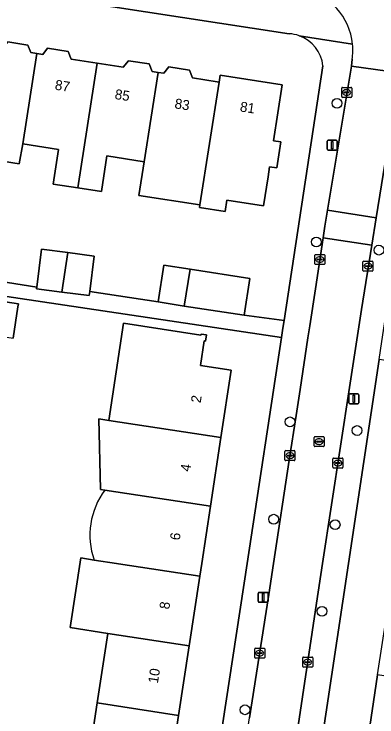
# Model space of a CAD drawing. Extents: x 161483 to 162250, y 379484 to 380833.
# Drawn here: x 161802.8 to 161839.1, y 380484.6 to 380555 of the extents above; entities that cross this region are included whole.
import ezdxf

# ---------------------------------------------------------------- set-up
doc = ezdxf.new("R2010")
doc.units = 0
for name, color, linetype in [('IMGEO_Boom', 7, 'Continuous'), ('IMGEO_Erf', 7, 'Continuous'), ('IMGEO_Kolk', 7, 'Continuous'), ('IMGEO_Lichtmast', 7, 'Continuous'), ('IMGEO_Pand', 7, 'Continuous'), ('IMGEO_Pand_nummerreeks', 7, 'Continuous'), ('IMGEO_Rijbaan_lokaal_open', 7, 'Continuous'), ('IMGEO_Rioolput', 7, 'Continuous'), ('IMGEO_Voetpad_open', 7, 'Continuous')]:
    doc.layers.add(name, color=color, linetype=linetype)

msp = doc.modelspace()

# ---------------------------------------------------------------- linework, layer by layer
at = {"layer": 'IMGEO_Boom'}
for centre in [(161835.158, 380546.049), (161833.077, 380532.171), (161839.341, 380531.349), (161830.442, 380514.167), (161837.161, 380513.301), (161828.814, 380504.427), (161834.964, 380503.878), (161833.657, 380495.212), (161825.933, 380485.357)]:
    msp.add_circle(centre, 0.489, dxfattribs=at)
at = {"layer": 'IMGEO_Erf'}
for points in [[(161830.372, 380553.007), (161763.029, 380563.349)], [(161802.206, 380552.184), (161804.218, 380551.875), (161804.51, 380551.125), (161805.108, 380551.033), (161805.705, 380550.941), (161806.193, 380551.549), (161808.235, 380551.235), (161808.539, 380550.456), (161811.15, 380550.055), (161813.761, 380549.653), (161814.285, 380550.306), (161816.364, 380549.986), (161816.66, 380549.224), (161817.24, 380549.135), (161817.819, 380549.046), (161818.328, 380549.68), (161820.387, 380549.364), (161820.692, 380548.579), (161823.167, 380548.199), (161823.343, 380548.172), (161823.449, 380548.855), (161829.667, 380547.899), (161828.805, 380542.292), (161829.523, 380542.182), (161829.124, 380539.585), (161828.408, 380539.695), (161828.254, 380538.692), (161827.807, 380535.78), (161824.131, 380536.345), (161823.959, 380535.228), (161821.397, 380535.622), (161821.436, 380535.876), (161815.329, 380536.813), (161815.854, 380540.199), (161812.12, 380540.773), (161811.573, 380537.217), (161809.215, 380537.579), (161806.755, 380537.957), (161807.289, 380541.433), (161803.704, 380541.985), (161803.342, 380539.993), (161800.18, 380540.479)], [(161795.641, 380529.132), (161805.097, 380527.662), (161805.573, 380531.432), (161808.21, 380531.099), (161810.864, 380530.764), (161810.415, 380527.211), (161817.239, 380526.162), (161817.806, 380529.847), (161820.439, 380529.442), (161826.424, 380528.522), (161825.857, 380524.836), (161829.859, 380524.323), (161833.742, 380549.787)], [(161816.597, 380437.337), (161826.151, 380500), (161829.598, 380522.608), (161796.688, 380527.509)], [(161796.61, 380526.995), (161803.27, 380525.979), (161803.223, 380525.671), (161802.745, 380522.54)], [(161811.329, 380514.457), (161812.31, 380514.307), (161813.794, 380524.034), (161821.522, 380522.835), (161821.54, 380522.954), (161822.074, 380522.872), (161821.98, 380522.259), (161821.862, 380522.277), (161821.485, 380519.806), (161824.559, 380519.337), (161823.53, 380512.595), (161822.484, 380505.736), (161821.609, 380500), (161821.415, 380498.729), (161820.353, 380491.766), (161819.29, 380484.804), (161818.245, 380477.949)], [(161838.154, 380481.872), (161839.218, 380488.841), (161840.275, 380495.76), (161840.923, 380500), (161841.34, 380502.73), (161842.389, 380509.6), (161843.453, 380516.563), (161847.645, 380515.923), (161848.129, 380519.087), (161839.366, 380520.406), (161836.294, 380500), (161826.545, 380435.252)], [(161811.917, 380507.348), (161811.497, 380507.412), (161811.329, 380514.457)], [(161810.103, 380479.192), (161811.157, 380486.045), (161812.227, 380493.006), (161808.443, 380493.583), (161809.506, 380500.547), (161810.839, 380500.342)]]:
    msp.add_lwpolyline(points, dxfattribs=at)
for centre, radius, start, end in [((161830.136, 380549.378), 3.637, 70.17057, 86.28368), ((161830.137, 380549.388), 3.627, 6.31821, 70.12383), ((161818.022, 380502.823), 7.599, 143.45155, 199.05367)]:
    msp.add_arc(centre, radius, start, end, dxfattribs=at)
at = {"layer": 'IMGEO_Kolk'}
for p, q in [((161835.622, 380546.708), (161835.622, 380547.56)), ((161835.697, 380547.634), (161836.549, 380547.634)), ((161836.623, 380547.56), (161836.623, 380546.708)), ((161835.881, 380547.128), (161835.881, 380547.14)), ((161836.319, 380547.091), (161835.921, 380547.091)), ((161835.924, 380547.177), (161836.322, 380547.177)), ((161836.133, 380546.854), (161836.108, 380546.854)), ((161836.11, 380547.414), (161836.135, 380547.414)), ((161836.365, 380547.14), (161836.365, 380547.128)), ((161836.549, 380546.634), (161835.697, 380546.634)), ((161832.932, 380529.984), (161832.932, 380530.836)), ((161833.007, 380530.91), (161833.859, 380530.91)), ((161833.42, 380530.69), (161833.445, 380530.69)), ((161833.933, 380530.836), (161833.933, 380529.984)), ((161833.191, 380530.404), (161833.191, 380530.416)), ((161833.629, 380530.367), (161833.231, 380530.367)), ((161833.234, 380530.453), (161833.632, 380530.453)), ((161833.443, 380530.13), (161833.418, 380530.13)), ((161833.675, 380530.416), (161833.675, 380530.404)), ((161837.743, 380529.326), (161837.743, 380530.178)), ((161837.818, 380530.252), (161838.67, 380530.252)), ((161838.231, 380530.032), (161838.256, 380530.032)), ((161838.744, 380530.178), (161838.744, 380529.326)), ((161833.859, 380529.91), (161833.007, 380529.91)), ((161838.67, 380529.252), (161837.818, 380529.252)), ((161838.002, 380529.746), (161838.002, 380529.758)), ((161838.44, 380529.709), (161838.042, 380529.709)), ((161838.045, 380529.795), (161838.443, 380529.795)), ((161838.254, 380529.472), (161838.229, 380529.472)), ((161838.486, 380529.758), (161838.486, 380529.746)), ((161829.94, 380510.367), (161829.94, 380511.219)), ((161830.015, 380511.293), (161830.867, 380511.293)), ((161830.428, 380511.073), (161830.453, 380511.073)), ((161830.941, 380511.219), (161830.941, 380510.367)), ((161830.867, 380510.293), (161830.015, 380510.293)), ((161830.199, 380510.787), (161830.199, 380510.799)), ((161830.637, 380510.75), (161830.239, 380510.75)), ((161830.242, 380510.836), (161830.64, 380510.836)), ((161830.451, 380510.513), (161830.426, 380510.513)), ((161830.683, 380510.799), (161830.683, 380510.787)), ((161834.737, 380509.62), (161834.737, 380510.472)), ((161834.812, 380510.546), (161835.664, 380510.546)), ((161835.225, 380510.326), (161835.25, 380510.326)), ((161835.738, 380510.472), (161835.738, 380509.62)), ((161834.996, 380510.04), (161834.996, 380510.052)), ((161835.434, 380510.003), (161835.036, 380510.003)), ((161835.039, 380510.089), (161835.437, 380510.089)), ((161835.248, 380509.766), (161835.223, 380509.766)), ((161835.48, 380510.052), (161835.48, 380510.04)), ((161835.664, 380509.546), (161834.812, 380509.546)), ((161826.919, 380490.604), (161826.919, 380491.456)), ((161826.994, 380491.53), (161827.846, 380491.53)), ((161827.407, 380491.31), (161827.432, 380491.31)), ((161827.92, 380491.456), (161827.92, 380490.604)), ((161827.178, 380491.024), (161827.178, 380491.036)), ((161827.616, 380490.987), (161827.218, 380490.987)), ((161827.221, 380491.073), (161827.619, 380491.073)), ((161827.43, 380490.75), (161827.405, 380490.75)), ((161827.662, 380491.036), (161827.662, 380491.024)), ((161831.792, 380490.631), (161832.644, 380490.631)), ((161827.846, 380490.53), (161826.994, 380490.53)), ((161831.717, 380489.705), (161831.717, 380490.557)), ((161831.976, 380490.125), (161831.976, 380490.137)), ((161832.414, 380490.088), (161832.016, 380490.088)), ((161832.019, 380490.174), (161832.417, 380490.174)), ((161832.205, 380490.411), (161832.23, 380490.411)), ((161832.46, 380490.137), (161832.46, 380490.125)), ((161832.718, 380490.557), (161832.718, 380489.705)), ((161832.644, 380489.631), (161831.792, 380489.631)), ((161832.228, 380489.851), (161832.203, 380489.851))]:
    msp.add_line(p, q, dxfattribs=at)
for points in [[(161835.622, 380546.708), (161835.622, 380547.56)], [(161835.697, 380547.634), (161836.549, 380547.634)], [(161836.623, 380547.56), (161836.623, 380546.708)], [(161836.549, 380546.634), (161835.697, 380546.634)], [(161832.932, 380529.984), (161832.932, 380530.836)], [(161833.007, 380530.91), (161833.859, 380530.91)], [(161833.933, 380530.836), (161833.933, 380529.984)], [(161837.743, 380529.326), (161837.743, 380530.178)], [(161837.818, 380530.252), (161838.67, 380530.252)], [(161838.744, 380530.178), (161838.744, 380529.326)], [(161833.859, 380529.91), (161833.007, 380529.91)], [(161838.67, 380529.252), (161837.818, 380529.252)], [(161829.94, 380510.367), (161829.94, 380511.219)], [(161830.015, 380511.293), (161830.867, 380511.293)], [(161830.941, 380511.219), (161830.941, 380510.367)], [(161830.867, 380510.293), (161830.015, 380510.293)], [(161834.737, 380509.62), (161834.737, 380510.472)], [(161834.812, 380510.546), (161835.664, 380510.546)], [(161835.738, 380510.472), (161835.738, 380509.62)], [(161835.664, 380509.546), (161834.812, 380509.546)], [(161826.919, 380490.604), (161826.919, 380491.456)], [(161826.994, 380491.53), (161827.846, 380491.53)], [(161827.92, 380491.456), (161827.92, 380490.604)], [(161831.792, 380490.631), (161832.644, 380490.631)], [(161827.846, 380490.53), (161826.994, 380490.53)], [(161831.717, 380489.705), (161831.717, 380490.557)], [(161832.718, 380490.557), (161832.718, 380489.705)], [(161832.644, 380489.631), (161831.792, 380489.631)]]:
    msp.add_lwpolyline(points, dxfattribs=at)
for centre, radius, start, end in [((161835.699, 380547.558), 0.0765, 91.55205, 178.44795), ((161835.699, 380547.558), 0.0765, 91.55205, 178.44795), ((161836.547, 380547.558), 0.0765, 1.55205, 88.44795), ((161836.547, 380547.558), 0.0765, 1.55205, 88.44795), ((161835.921, 380547.137), 0.0403, 85.87752, 175.75265), ((161835.918, 380547.127), 0.0366, 178.93798, 274.71019), ((161836.322, 380547.134), 0.043, 264.86636, 352.45326), ((161836.326, 380547.139), 0.0386, 1.73085, 96.63898), ((161835.699, 380546.71), 0.0765, 181.55205, 268.44795), ((161835.699, 380546.71), 0.0765, 181.55205, 268.44795), ((161836.547, 380546.71), 0.0765, 271.55205, 358.44795), ((161836.547, 380546.71), 0.0765, 271.55205, 358.44795), ((161833.009, 380530.834), 0.0765, 91.55205, 178.44795), ((161833.009, 380530.834), 0.0765, 91.55205, 178.44795), ((161833.857, 380530.834), 0.0765, 1.55205, 88.44795), ((161833.857, 380530.834), 0.0765, 1.55205, 88.44795), ((161833.009, 380529.986), 0.0765, 181.55205, 268.44795), ((161833.009, 380529.986), 0.0765, 181.55205, 268.44795), ((161833.231, 380530.413), 0.0403, 85.87752, 175.75265), ((161833.228, 380530.403), 0.0366, 178.93798, 274.71019), ((161833.632, 380530.41), 0.043, 264.86636, 352.45326), ((161833.636, 380530.415), 0.0386, 1.73085, 96.63898), ((161833.857, 380529.986), 0.0765, 271.55205, 358.44795), ((161833.857, 380529.986), 0.0765, 271.55205, 358.44795), ((161837.82, 380530.176), 0.0765, 91.55205, 178.44795), ((161837.82, 380530.176), 0.0765, 91.55205, 178.44795), ((161838.668, 380530.176), 0.0765, 1.55205, 88.44795), ((161838.668, 380530.176), 0.0765, 1.55205, 88.44795), ((161837.82, 380529.328), 0.0765, 181.55205, 268.44795), ((161837.82, 380529.328), 0.0765, 181.55205, 268.44795), ((161838.042, 380529.755), 0.0403, 85.87752, 175.75265), ((161838.039, 380529.745), 0.0366, 178.93798, 274.71019), ((161838.443, 380529.752), 0.043, 264.86636, 352.45326), ((161838.447, 380529.757), 0.0386, 1.73085, 96.63898), ((161838.668, 380529.328), 0.0765, 271.55205, 358.44795), ((161838.668, 380529.328), 0.0765, 271.55205, 358.44795), ((161830.017, 380511.217), 0.0765, 91.55205, 178.44795), ((161830.017, 380511.217), 0.0765, 91.55205, 178.44795), ((161830.865, 380511.217), 0.0765, 1.55205, 88.44795), ((161830.865, 380511.217), 0.0765, 1.55205, 88.44795), ((161830.017, 380510.369), 0.0765, 181.55205, 268.44795), ((161830.017, 380510.369), 0.0765, 181.55205, 268.44795), ((161830.239, 380510.796), 0.0403, 85.87752, 175.75265), ((161830.236, 380510.786), 0.0366, 178.93798, 274.71019), ((161830.64, 380510.793), 0.043, 264.86636, 352.45326), ((161830.644, 380510.798), 0.0386, 1.73085, 96.63898), ((161830.865, 380510.369), 0.0765, 271.55205, 358.44795), ((161830.865, 380510.369), 0.0765, 271.55205, 358.44795), ((161834.814, 380510.47), 0.0765, 91.55205, 178.44795), ((161834.814, 380510.47), 0.0765, 91.55205, 178.44795), ((161835.662, 380510.47), 0.0765, 1.55205, 88.44795), ((161835.662, 380510.47), 0.0765, 1.55205, 88.44795), ((161834.814, 380509.622), 0.0765, 181.55205, 268.44795), ((161834.814, 380509.622), 0.0765, 181.55205, 268.44795), ((161835.036, 380510.049), 0.0403, 85.87752, 175.75265), ((161835.033, 380510.039), 0.0366, 178.93798, 274.71019), ((161835.437, 380510.046), 0.043, 264.86636, 352.45326), ((161835.441, 380510.051), 0.0386, 1.73085, 96.63898), ((161835.662, 380509.622), 0.0765, 271.55205, 358.44795), ((161835.662, 380509.622), 0.0765, 271.55205, 358.44795), ((161826.996, 380491.454), 0.0765, 91.55205, 178.44795), ((161826.996, 380491.454), 0.0765, 91.55205, 178.44795), ((161827.844, 380491.454), 0.0765, 1.55205, 88.44795), ((161827.844, 380491.454), 0.0765, 1.55205, 88.44795), ((161826.996, 380490.606), 0.0765, 181.55205, 268.44795), ((161826.996, 380490.606), 0.0765, 181.55205, 268.44795), ((161827.218, 380491.033), 0.0403, 85.87752, 175.75265), ((161827.215, 380491.023), 0.0366, 178.93798, 274.71019), ((161827.619, 380491.03), 0.043, 264.86636, 352.45326), ((161827.623, 380491.035), 0.0386, 1.73085, 96.63898), ((161827.844, 380490.606), 0.0765, 271.55205, 358.44795), ((161827.844, 380490.606), 0.0765, 271.55205, 358.44795), ((161831.794, 380490.555), 0.0765, 91.55205, 178.44795), ((161831.794, 380490.555), 0.0765, 91.55205, 178.44795), ((161832.642, 380490.555), 0.0765, 1.55205, 88.44795), ((161832.642, 380490.555), 0.0765, 1.55205, 88.44795), ((161832.016, 380490.134), 0.0403, 85.87752, 175.75265), ((161832.013, 380490.124), 0.0366, 178.93798, 274.71019), ((161832.417, 380490.131), 0.043, 264.86636, 352.45326), ((161832.421, 380490.136), 0.0386, 1.73085, 96.63898), ((161831.794, 380489.707), 0.0765, 181.55205, 268.44795), ((161831.794, 380489.707), 0.0765, 181.55205, 268.44795), ((161832.642, 380489.707), 0.0765, 271.55205, 358.44795), ((161832.642, 380489.707), 0.0765, 271.55205, 358.44795)]:
    msp.add_arc(centre, radius, start, end, dxfattribs=at)
for centre, major_axis, ratio, start_param, end_param in [((161836.109, 380547.134), (-0.387, 0.002), 0.722429, 4.712389, 7.853982), ((161836.134, 380547.134), (-0.39, 0.002), 0.717154, 1.570796, 4.712389), ((161833.419, 380530.41), (-0.387, 0.002), 0.722429, 4.712389, 7.853982), ((161833.444, 380530.41), (-0.39, 0.002), 0.717154, 1.570796, 4.712389), ((161838.23, 380529.752), (-0.387, 0.002), 0.722429, 4.712389, 7.853982), ((161838.255, 380529.752), (-0.39, 0.002), 0.717154, 1.570796, 4.712389), ((161830.427, 380510.793), (-0.387, 0.002), 0.722429, 4.712389, 7.853982), ((161830.452, 380510.793), (-0.39, 0.002), 0.717154, 1.570796, 4.712389), ((161835.224, 380510.046), (-0.387, 0.002), 0.722429, 4.712389, 7.853982), ((161835.249, 380510.046), (-0.39, 0.002), 0.717154, 1.570796, 4.712389), ((161827.406, 380491.03), (-0.387, 0.002), 0.722429, 4.712389, 7.853982), ((161827.431, 380491.03), (-0.39, 0.002), 0.717154, 1.570796, 4.712389), ((161832.204, 380490.131), (-0.387, 0.002), 0.722429, 4.712389, 7.853982), ((161832.229, 380490.131), (-0.39, 0.002), 0.717154, 1.570796, 4.712389)]:
    msp.add_ellipse(centre, major_axis=major_axis, ratio=ratio, start_param=start_param, end_param=end_param, dxfattribs=at)
at = {"layer": 'IMGEO_Lichtmast'}
for p, q in [((161834.166, 380541.449), (161834.166, 380542.249)), ((161834.166, 380542.249), (161834.166, 380541.449)), ((161834.266, 380542.349), (161835.056, 380542.349)), ((161835.056, 380542.349), (161834.266, 380542.349)), ((161835.156, 380542.249), (161835.156, 380541.449)), ((161835.156, 380541.449), (161835.156, 380542.249)), ((161835.056, 380541.349), (161834.266, 380541.349)), ((161834.266, 380541.349), (161835.056, 380541.349)), ((161836.346, 380516.078), (161836.346, 380516.878)), ((161836.346, 380516.878), (161836.346, 380516.078)), ((161836.446, 380516.978), (161837.236, 380516.978)), ((161837.236, 380516.978), (161836.446, 380516.978)), ((161837.336, 380516.878), (161837.336, 380516.078)), ((161837.336, 380516.078), (161837.336, 380516.878)), ((161837.236, 380515.978), (161836.446, 380515.978)), ((161836.446, 380515.978), (161837.236, 380515.978)), ((161827.262, 380496.211), (161827.262, 380497.011)), ((161827.262, 380497.011), (161827.262, 380496.211)), ((161827.362, 380497.111), (161828.152, 380497.111)), ((161828.152, 380497.111), (161827.362, 380497.111)), ((161828.252, 380497.011), (161828.252, 380496.211)), ((161828.252, 380496.211), (161828.252, 380497.011)), ((161828.152, 380496.111), (161827.362, 380496.111)), ((161827.362, 380496.111), (161828.152, 380496.111))]:
    msp.add_line(p, q, dxfattribs=at)
for points in [[(161834.586, 380542.224), (161834.736, 380542.224), (161834.736, 380541.474), (161834.586, 380541.474), (161834.586, 380542.224)], [(161836.766, 380516.853), (161836.916, 380516.853), (161836.916, 380516.103), (161836.766, 380516.103), (161836.766, 380516.853)], [(161827.682, 380496.986), (161827.832, 380496.986), (161827.832, 380496.236), (161827.682, 380496.236), (161827.682, 380496.986)]]:
    msp.add_lwpolyline(points, dxfattribs=at)
for centre, start, end in [((161834.266, 380542.249), 90, 180), ((161834.266, 380542.249), 90, 180), ((161835.056, 380542.249), 0, 90), ((161835.056, 380542.249), 360, 90), ((161834.266, 380541.449), 180, 270), ((161834.266, 380541.449), 180, 270), ((161835.056, 380541.449), 270, 0), ((161835.056, 380541.449), 270, 0), ((161836.446, 380516.878), 90, 180), ((161836.446, 380516.878), 90, 180), ((161837.236, 380516.878), 0, 90), ((161837.236, 380516.878), 360, 90), ((161836.446, 380516.078), 180, 270), ((161836.446, 380516.078), 180, 270), ((161837.236, 380516.078), 270, 0), ((161837.236, 380516.078), 270, 0), ((161827.362, 380497.011), 90, 180), ((161827.362, 380497.011), 90, 180), ((161828.152, 380497.011), 0, 90), ((161828.152, 380497.011), 360, 90), ((161827.362, 380496.211), 180, 270), ((161827.362, 380496.211), 180, 270), ((161828.152, 380496.211), 270, 0), ((161828.152, 380496.211), 270, 0)]:
    msp.add_arc(centre, 0.1, start, end, dxfattribs=at)
at = {"layer": 'IMGEO_Pand'}
for points in [[(161805.108, 380551.033), (161804.51, 380551.125), (161804.218, 380551.875), (161802.206, 380552.184), (161801.674, 380551.521), (161798.984, 380551.935), (161797.242, 380540.7), (161796.997, 380539.119), (161799.902, 380538.672), (161800.18, 380540.479), (161803.342, 380539.993), (161803.704, 380541.985)], [(161805.108, 380551.033), (161803.704, 380541.985), (161807.289, 380541.433), (161806.755, 380537.957), (161809.215, 380537.579), (161811.15, 380550.055), (161808.539, 380550.456), (161808.235, 380551.235), (161806.193, 380551.549), (161805.705, 380550.941)], [(161815.854, 380540.199), (161817.24, 380549.135), (161816.66, 380549.224), (161816.364, 380549.986), (161814.285, 380550.306), (161813.761, 380549.653), (161811.15, 380550.055), (161809.215, 380537.579), (161811.573, 380537.217), (161812.12, 380540.773)], [(161823.343, 380548.172), (161823.167, 380548.199), (161820.692, 380548.579), (161820.387, 380549.364), (161818.328, 380549.68), (161817.819, 380549.046), (161817.24, 380549.135), (161815.854, 380540.199), (161815.329, 380536.813), (161821.436, 380535.876)], [(161829.523, 380542.182), (161828.805, 380542.292), (161829.667, 380547.899), (161823.449, 380548.855), (161823.343, 380548.172), (161821.436, 380535.876), (161821.397, 380535.622), (161823.959, 380535.228), (161824.131, 380536.345), (161827.807, 380535.78), (161828.254, 380538.692), (161828.408, 380539.695), (161829.124, 380539.585)], [(161808.21, 380531.099), (161805.573, 380531.432), (161805.097, 380527.662), (161805.072, 380527.467), (161807.597, 380527.148)], [(161810.864, 380530.764), (161808.21, 380531.099), (161807.597, 380527.148), (161810.363, 380526.799), (161810.415, 380527.211)], [(161819.867, 380525.758), (161820.439, 380529.442), (161817.806, 380529.847), (161817.239, 380526.162)], [(161819.867, 380525.758), (161825.857, 380524.836), (161826.424, 380528.522), (161820.439, 380529.442)], [(161803.223, 380525.671), (161803.27, 380525.979), (161796.61, 380526.995), (161796.085, 380523.555), (161796.244, 380523.531), (161802.745, 380522.54)], [(161812.31, 380514.307), (161823.53, 380512.595), (161824.559, 380519.337), (161821.485, 380519.806), (161821.862, 380522.277), (161821.98, 380522.259), (161822.074, 380522.872), (161821.54, 380522.954), (161821.522, 380522.835), (161813.794, 380524.034)], [(161812.31, 380514.307), (161811.329, 380514.457), (161811.497, 380507.412), (161811.917, 380507.348), (161822.484, 380505.736), (161823.53, 380512.595)], [(161821.415, 380498.729), (161813.297, 380499.968), (161813.084, 380500), (161810.839, 380500.342), (161809.506, 380500.547), (161808.443, 380493.583), (161812.227, 380493.006), (161820.353, 380491.766)], [(161819.29, 380484.804), (161820.353, 380491.766), (161812.227, 380493.006), (161811.157, 380486.045)], [(161847.388, 380487.593), (161839.218, 380488.841), (161838.154, 380481.872), (161846.325, 380480.624)], [(161819.29, 380484.804), (161811.157, 380486.045), (161810.103, 380479.192), (161818.245, 380477.949)]]:
    msp.add_lwpolyline(points, close=True, dxfattribs=at)
msp.add_lwpolyline([(161810.839, 380500.342), (161813.084, 380500), (161813.297, 380499.968), (161821.415, 380498.729), (161821.609, 380500), (161822.484, 380505.736), (161811.917, 380507.348)], dxfattribs=at)
msp.add_arc((161818.022, 380502.823), 7.599, 143.45155, 199.05367, dxfattribs=at)
at = {"layer": 'IMGEO_Rijbaan_lokaal_open'}
for points in [[(161836.67, 380550.45), (161836.59, 380549.774), (161841.397, 380549.092), (161841.512, 380549.76)], [(161829.443, 380471.483), (161833.095, 380496.033), (161833.702, 380500), (161836.396, 380517.62), (161837.587, 380525.413), (161838.629, 380531.844), (161833.764, 380532.583), (161832.99, 380527.495), (161832.423, 380523.763), (161832.24, 380522.561), (161831.451, 380517.407), (161831.054, 380514.815), (161830.37, 380510.32), (161828.809, 380500), (161828.338, 380496.887), (161826.407, 380484.559)]]:
    msp.add_lwpolyline(points, dxfattribs=at)
for points in [[(161839.074, 380534.593), (161841.013, 380546.566), (161841.397, 380549.092), (161836.59, 380549.774), (161836.256, 380547.761), (161834.205, 380535.349)], [(161838.629, 380531.844), (161839.074, 380534.593), (161834.205, 380535.349), (161833.939, 380533.736), (161833.764, 380532.583)]]:
    msp.add_lwpolyline(points, close=True, dxfattribs=at)
for centre, radius, start, end in [((161830.522, 380551.353), 6.214, 5.48219, 78.94489), ((161830.488, 380551.356), 6.248, 351.66353, 5.42829)]:
    msp.add_arc(centre, radius, start, end, dxfattribs=at)
at = {"layer": 'IMGEO_Rioolput'}
for p, q in [((161832.859, 380511.764), (161832.859, 380512.616)), ((161832.934, 380512.69), (161833.786, 380512.69)), ((161833.347, 380512.47), (161833.372, 380512.47)), ((161833.86, 380512.616), (161833.86, 380511.764)), ((161833.786, 380511.69), (161832.934, 380511.69)), ((161833.118, 380512.184), (161833.118, 380512.196)), ((161833.556, 380512.147), (161833.158, 380512.147)), ((161833.161, 380512.233), (161833.559, 380512.233)), ((161833.37, 380511.91), (161833.345, 380511.91)), ((161833.602, 380512.196), (161833.602, 380512.184))]:
    msp.add_line(p, q, dxfattribs=at)
for points in [[(161832.859, 380511.764), (161832.859, 380512.616)], [(161832.934, 380512.69), (161833.786, 380512.69)], [(161833.86, 380512.616), (161833.86, 380511.764)], [(161833.786, 380511.69), (161832.934, 380511.69)]]:
    msp.add_lwpolyline(points, dxfattribs=at)
for centre, radius, start, end in [((161832.936, 380512.614), 0.0765, 91.55205, 178.44795), ((161832.936, 380512.614), 0.0765, 91.55205, 178.44795), ((161833.784, 380512.614), 0.0765, 1.55205, 88.44795), ((161833.784, 380512.614), 0.0765, 1.55205, 88.44795), ((161832.936, 380511.766), 0.0765, 181.55205, 268.44795), ((161832.936, 380511.766), 0.0765, 181.55205, 268.44795), ((161833.158, 380512.193), 0.0403, 85.87752, 175.75265), ((161833.155, 380512.183), 0.0366, 178.93798, 274.71019), ((161833.559, 380512.19), 0.043, 264.86636, 352.45326), ((161833.563, 380512.195), 0.0386, 1.73085, 96.63898), ((161833.784, 380511.766), 0.0765, 271.55205, 358.44795), ((161833.784, 380511.766), 0.0765, 271.55205, 358.44795)]:
    msp.add_arc(centre, radius, start, end, dxfattribs=at)
for centre, major_axis, ratio, start_param, end_param in [((161833.346, 380512.19), (-0.387, 0.002), 0.722429, 4.712389, 7.853982), ((161833.371, 380512.19), (-0.39, 0.002), 0.717154, 1.570796, 4.712389)]:
    msp.add_ellipse(centre, major_axis=major_axis, ratio=ratio, start_param=start_param, end_param=end_param, dxfattribs=at)
at = {"layer": 'IMGEO_Voetpad_open'}
for points in [[(161757.677, 380564.115), (161763.029, 380563.349), (161830.372, 380553.007)], [(161831.37, 380552.799), (161836.708, 380551.947)], [(161836.708, 380551.947), (161831.37, 380552.799)], [(161828.338, 380496.887), (161828.809, 380500), (161830.37, 380510.32), (161831.054, 380514.815), (161831.451, 380517.407), (161832.24, 380522.561), (161832.423, 380523.763), (161832.99, 380527.495), (161833.764, 380532.583), (161833.939, 380533.736), (161834.205, 380535.349), (161836.256, 380547.761), (161836.59, 380549.774), (161836.67, 380550.45)], [(161833.742, 380549.787), (161829.859, 380524.323), (161829.741, 380523.547), (161829.598, 380522.608), (161826.151, 380500), (161816.597, 380437.337)], [(161841.512, 380549.76), (161841.397, 380549.092), (161841.013, 380546.566), (161839.074, 380534.593), (161838.629, 380531.844), (161837.587, 380525.413), (161836.396, 380517.62), (161833.702, 380500), (161833.095, 380496.033), (161829.443, 380471.483), (161827.998, 380462.196), (161826.792, 380454.443), (161826.524, 380452.721), (161826.274, 380451.023), (161825.871, 380448.293), (161824.225, 380437.133), (161824.035, 380435.858), (161823.996, 380435.596)], [(161836.294, 380500), (161839.366, 380520.406), (161839.64, 380522.223), (161843.461, 380547.603)], [(161796.688, 380527.509), (161829.598, 380522.608), (161829.741, 380523.547), (161829.859, 380524.323), (161825.857, 380524.836), (161819.867, 380525.758), (161817.239, 380526.162), (161810.415, 380527.211), (161810.363, 380526.799), (161807.597, 380527.148), (161805.072, 380527.467), (161805.097, 380527.662), (161795.641, 380529.132)], [(161826.545, 380435.252), (161836.294, 380500)], [(161819.103, 380436.729), (161819.217, 380437.373), (161819.425, 380438.762), (161821.041, 380449.005), (161821.471, 380451.732), (161821.655, 380452.898), (161822.073, 380455.75), (161823.193, 380463.396), (161823.737, 380467.105), (161826.407, 380484.559), (161828.338, 380496.887)]]:
    msp.add_lwpolyline(points, dxfattribs=at)
for centre, radius, start, end in [((161830.522, 380551.353), 6.214, 5.48219, 78.94489), ((161830.136, 380549.378), 3.637, 70.17057, 86.28368), ((161830.137, 380549.388), 3.627, 6.31821, 70.12383), ((161830.488, 380551.356), 6.248, 351.66353, 5.42829)]:
    msp.add_arc(centre, radius, start, end, dxfattribs=at)

# ---------------------------------------------------------------- texts
at = {"layer": 'IMGEO_Pand_nummerreeks'}
for s, rotation, p in [('87', 351.14758, (161806.869, 380547.418)), ('85', 351.14758, (161812.86, 380546.485)), ('83', 351.1478, (161818.851, 380545.552)), ('81', 351.25093, (161825.39, 380545.24)), ('2', 81.32572, (161821.502, 380516.009)), ('4', 81.32572, (161820.454, 380509.141)), ('6', 81.32572, (161819.406, 380502.272)), ('8', 81.32563, (161818.353, 380495.363)), ('10', 81.32504, (161817.221, 380487.951))]:
    msp.add_text(s, height=1, rotation=rotation, dxfattribs=at).set_placement(p)

doc.saveas('drawing.dxf')
